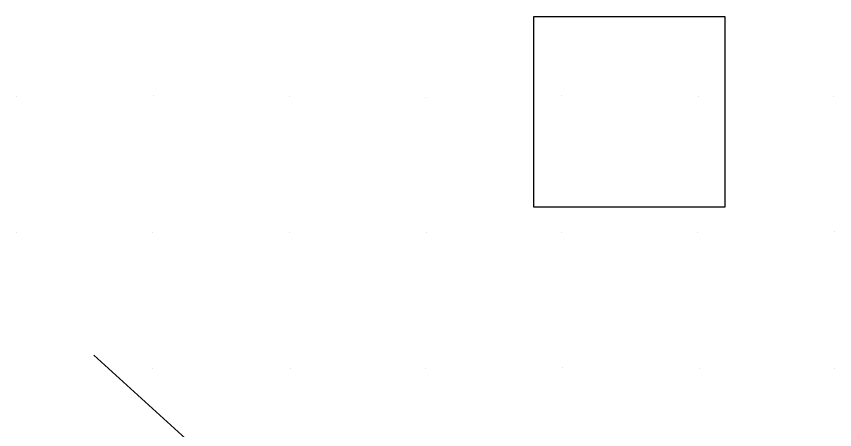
# Model space of a CAD drawing. Extents: x 1602514 to 1609837, y 863887 to 871157.
# Drawn here: x 1605143.4 to 1605233.4, y 867145.1 to 867190.7 of the extents above; entities that cross this region are included whole.
import ezdxf

# ---------------------------------------------------------------- set-up
doc = ezdxf.new("R2010")
doc.units = 0
for name, color, linetype in [('Survey-Entrances', 7, 'Continuous'), ('Survey-Spot dirt', 7, 'Continuous'), ('Utility-Pole', 7, 'Continuous')]:
    doc.layers.add(name, color=color, linetype=linetype)

msp = doc.modelspace()

# ---------------------------------------------------------------- linework, layer by layer
at = {"layer": 'Survey-Entrances'}
msp.add_lwpolyline([(1605190.17, 867127.674), (1605185.109, 867128.674), (1605166.806, 867139.749), (1605151.887, 867153.333)], dxfattribs=at)
msp.add_lwpolyline([(1605190.17, 867127.674), (1605185.109, 867128.674), (1605166.806, 867139.749), (1605151.887, 867153.333)], dxfattribs=at)
at = {"layer": 'Survey-Spot dirt'}
for p, q in [((1605143.405, 867181.814), (1605143.405, 867181.814)), ((1605143.405, 867181.814), (1605143.405, 867181.814)), ((1605158.405, 867181.886), (1605158.405, 867181.886)), ((1605158.405, 867181.886), (1605158.405, 867181.886)), ((1605173.447, 867181.814), (1605173.447, 867181.814)), ((1605173.447, 867181.814), (1605173.447, 867181.814)), ((1605188.437, 867181.764), (1605188.437, 867181.764)), ((1605188.437, 867181.764), (1605188.437, 867181.764)), ((1605203.399, 867181.919), (1605203.399, 867181.919)), ((1605203.399, 867181.919), (1605203.399, 867181.919)), ((1605218.417, 867181.875), (1605218.417, 867181.875)), ((1605218.417, 867181.875), (1605218.417, 867181.875)), ((1605233.351, 867181.851), (1605233.351, 867181.851)), ((1605233.351, 867181.851), (1605233.351, 867181.851)), ((1605233.427, 867166.943), (1605233.427, 867166.943)), ((1605233.427, 867166.943), (1605233.427, 867166.943)), ((1605143.355, 867166.841), (1605143.355, 867166.841)), ((1605143.355, 867166.841), (1605143.355, 867166.841)), ((1605158.386, 867166.882), (1605158.386, 867166.882)), ((1605158.386, 867166.882), (1605158.386, 867166.882)), ((1605173.4, 867166.807), (1605173.4, 867166.807)), ((1605173.4, 867166.807), (1605173.4, 867166.807)), ((1605188.463, 867166.805), (1605188.463, 867166.805)), ((1605188.463, 867166.805), (1605188.463, 867166.805)), ((1605203.403, 867166.808), (1605203.403, 867166.808)), ((1605203.403, 867166.808), (1605203.403, 867166.808)), ((1605218.336, 867166.858), (1605218.336, 867166.858)), ((1605218.336, 867166.858), (1605218.336, 867166.858)), ((1605158.36, 867151.898), (1605158.36, 867151.898)), ((1605158.36, 867151.898), (1605158.36, 867151.898)), ((1605173.585, 867151.904), (1605173.585, 867151.904)), ((1605173.585, 867151.904), (1605173.585, 867151.904)), ((1605188.389, 867151.834), (1605188.389, 867151.834)), ((1605188.389, 867151.834), (1605188.389, 867151.834)), ((1605203.5, 867151.974), (1605203.5, 867151.974)), ((1605203.5, 867151.974), (1605203.5, 867151.974)), ((1605218.57, 867151.811), (1605218.57, 867151.811)), ((1605218.57, 867151.811), (1605218.57, 867151.811)), ((1605233.436, 867151.871), (1605233.436, 867151.871)), ((1605233.436, 867151.871), (1605233.436, 867151.871))]:
    msp.add_line(p, q, dxfattribs=at)
at = {"layer": 'Utility-Pole'}
msp.add_lwpolyline([(1605200.338, 867190.654), (1605221.343, 867190.654), (1605221.343, 867169.649), (1605200.338, 867169.649)], close=True, dxfattribs=at)
msp.add_lwpolyline([(1605200.338, 867190.654), (1605221.343, 867190.654), (1605221.343, 867169.649), (1605200.338, 867169.649)], close=True, dxfattribs=at)

doc.saveas('drawing.dxf')
